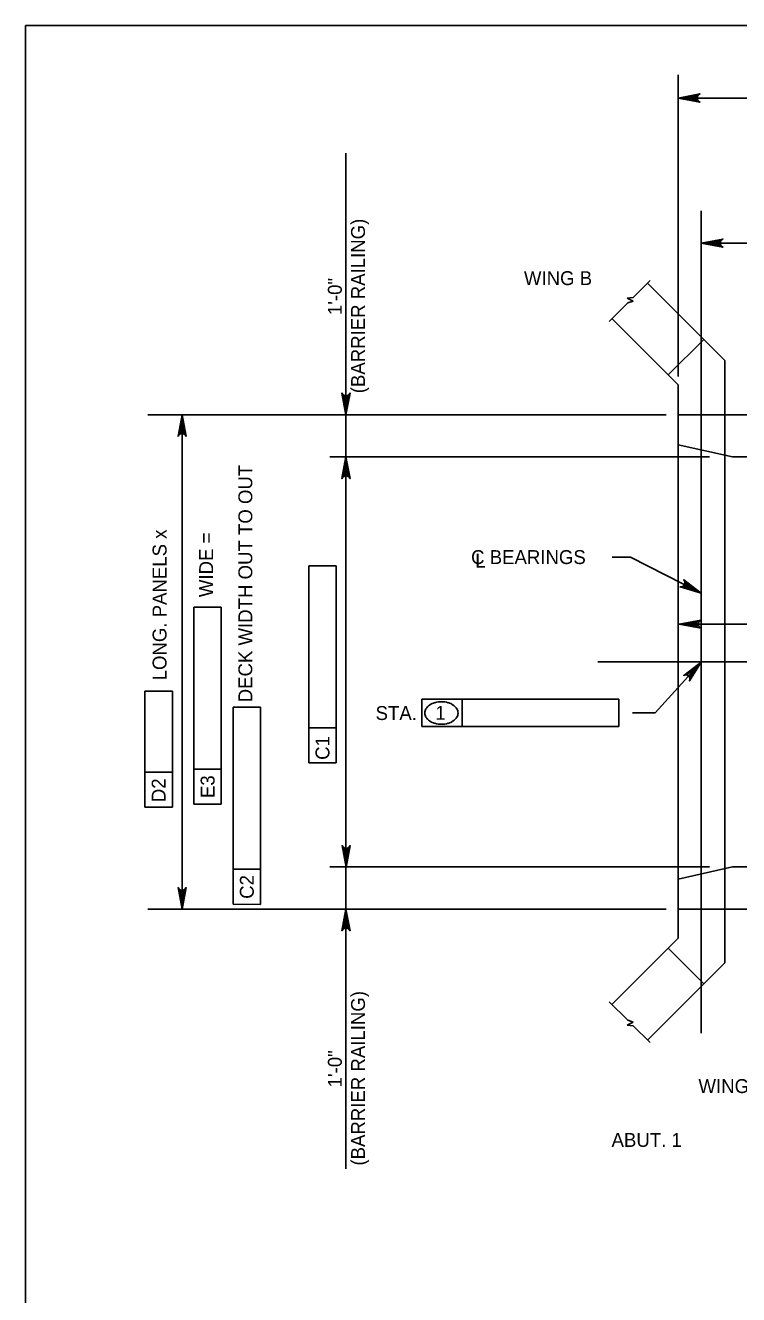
# Model space of a CAD drawing. Extents: x 638268 to 640277, y 295465 to 298435.
# Drawn here: x 639316.5 to 639470.3, y 297552.5 to 297826.5 of the extents above; entities that cross this region are included whole.
import ezdxf

# ---------------------------------------------------------------- set-up
doc = ezdxf.new("R2010")
doc.units = 0
for name, color, linetype in [('2', 7, 'Continuous'), ('3', 7, 'Continuous'), ('4', 7, 'Continuous')]:
    doc.layers.add(name, color=color, linetype=linetype)

msp = doc.modelspace()

# ---------------------------------------------------------------- linework, layer by layer
at = {"layer": '2'}
for p, q in [((639316.46, 297262.46), (639316.46, 297826.46)), ((639316.46, 297826.46), (640102.46, 297826.46)), ((639467.35, 297754.17), (639450.67, 297770.85)), ((639457.3, 297748.85), (639442.98, 297763.17)), ((639455.15, 297751.01), (639462.83, 297758.69)), ((639467.35, 297754.17), (639467.35, 297742.44)), ((639457.3, 297748.85), (639455.15, 297751.01)), ((639457.3, 297629.47), (639457.3, 297748.85)), ((639457.3, 297742.44), (639650.54, 297742.44)), ((639467.35, 297635.72), (639467.35, 297742.44)), ((639457.3, 297735.93), (639468.98, 297733.32)), ((639496.62, 297733.32), (639468.98, 297733.32)), ((639457.3, 297642.23), (639468.98, 297644.84)), ((639496.62, 297644.84), (639468.98, 297644.84)), ((639457.3, 297635.72), (639650.54, 297635.72)), ((639467.35, 297635.72), (639467.35, 297624.16)), ((639457.3, 297629.47), (639442.98, 297615.16)), ((639457.3, 297629.47), (639455.15, 297627.32)), ((639455.15, 297627.32), (639462.83, 297619.63)), ((639467.35, 297624.16), (639450.67, 297607.47))]:
    msp.add_line(p, q, dxfattribs=at)
at = {"layer": '3'}
for p, q in [((639447.57, 297767.75), (639451.21, 297771.4)), ((639442.39, 297762.57), (639446.38, 297766.56)), ((639447.57, 297767.75), (639446.3, 297767.6)), ((639446.3, 297767.6), (639447.6, 297766.95)), ((639447.6, 297766.95), (639446.38, 297766.56)), ((639442.39, 297615.75), (639446.38, 297611.77)), ((639446.3, 297610.73), (639447.6, 297611.38)), ((639447.57, 297610.58), (639446.3, 297610.73)), ((639447.6, 297611.38), (639446.38, 297611.77)), ((639447.57, 297610.58), (639451.21, 297606.93))]:
    msp.add_line(p, q, dxfattribs=at)
at = {"layer": '4'}
for p, q in [((639457.3, 297750.7), (639457.3, 297815.77)), ((639457.3, 297810.78), (639649.71, 297810.78)), ((639385.61, 297798.87), (639385.61, 297579.66)), ((639462.25, 297786.44), (639462.25, 297609)), ((639462.25, 297779.47), (639522.17, 297779.47)), ((639454.66, 297742.44), (639342.85, 297742.44)), ((639350.26, 297635.72), (639350.26, 297742.44)), ((639464.06, 297733.32), (639382.1, 297733.32)), ((639443, 297711.68), (639446.98, 297711.68)), ((639446.98, 297711.68), (639462.25, 297703.92)), ((639377.59, 297667.3), (639377.59, 297709.82)), ((639383.5, 297709.81), (639377.59, 297709.82)), ((639383.5, 297667.29), (639383.5, 297709.81)), ((639352.81, 297658.4), (639352.81, 297700.92)), ((639358.72, 297700.91), (639352.81, 297700.92)), ((639358.72, 297658.39), (639358.72, 297700.91)), ((639457.52, 297697.23), (639650.54, 297697.23)), ((639439.93, 297689.08), (639696.71, 297689.08)), ((639452.28, 297678.1), (639462.25, 297689.03)), ((639342.25, 297657.74), (639342.25, 297682.78)), ((639348.16, 297682.78), (639342.25, 297682.78)), ((639348.16, 297657.73), (639348.16, 297682.78)), ((639361.27, 297636.78), (639361.27, 297679.3)), ((639367.18, 297679.29), (639361.27, 297679.3)), ((639367.18, 297636.77), (639367.18, 297679.29)), ((639401.96, 297681.03), (639444.48, 297681.03)), ((639401.96, 297675.12), (639401.96, 297681.03)), ((639410.71, 297675.12), (639410.71, 297681.03)), ((639444.48, 297681.03), (639444.48, 297675.12)), ((639447.39, 297678.1), (639452.28, 297678.1)), ((639383.5, 297674.85), (639377.59, 297674.86)), ((639444.48, 297675.12), (639401.96, 297675.12)), ((639348.16, 297665.29), (639342.25, 297665.3)), ((639358.72, 297665.95), (639352.81, 297665.96)), ((639377.59, 297667.3), (639383.5, 297667.29)), ((639342.25, 297657.74), (639348.16, 297657.73)), ((639352.81, 297658.4), (639358.72, 297658.39)), ((639367.18, 297644.33), (639361.27, 297644.34)), ((639464.06, 297644.84), (639382.1, 297644.84)), ((639454.66, 297635.72), (639342.85, 297635.72)), ((639361.27, 297636.78), (639367.18, 297636.77))]:
    msp.add_line(p, q, dxfattribs=at)
for points in [[(639457.3, 297810.78), (639461.96, 297811.65), (639461.6, 297811.41), (639461.42, 297811.09), (639461.36, 297810.78), (639461.42, 297810.47), (639461.6, 297810.16), (639461.96, 297809.91), (639457.3, 297810.78), (639461.6, 297810.16), (639461.42, 297810.47), (639457.3, 297810.78), (639461.36, 297810.78), (639461.42, 297811.09), (639457.3, 297810.78), (639461.6, 297811.41)], [(639462.25, 297779.47), (639466.91, 297780.35), (639466.55, 297780.1), (639466.37, 297779.79), (639466.31, 297779.47), (639466.37, 297779.16), (639466.55, 297778.85), (639466.91, 297778.6), (639462.25, 297779.47), (639466.55, 297778.85), (639466.37, 297779.16), (639462.25, 297779.47), (639466.31, 297779.47), (639466.37, 297779.79), (639462.25, 297779.47), (639466.55, 297780.1)], [(639385.61, 297742.44), (639384.73, 297747.1), (639384.98, 297746.75), (639385.29, 297746.56), (639385.61, 297746.51), (639385.92, 297746.56), (639386.23, 297746.75), (639386.48, 297747.1), (639385.61, 297742.44), (639386.23, 297746.75), (639385.92, 297746.56), (639385.61, 297742.44), (639385.61, 297746.51), (639385.29, 297746.56), (639385.61, 297742.44), (639384.98, 297746.75)], [(639350.26, 297742.44), (639351.13, 297737.78), (639350.88, 297738.14), (639350.57, 297738.33), (639350.26, 297738.38), (639349.95, 297738.33), (639349.63, 297738.14), (639349.38, 297737.78), (639350.26, 297742.44), (639349.63, 297738.14), (639349.95, 297738.33), (639350.26, 297742.44), (639350.26, 297738.38), (639350.57, 297738.33), (639350.26, 297742.44), (639350.88, 297738.14)], [(639385.61, 297733.32), (639386.48, 297728.66), (639386.23, 297729.02), (639385.92, 297729.21), (639385.61, 297729.26), (639385.29, 297729.21), (639384.98, 297729.02), (639384.73, 297728.66), (639385.61, 297733.32), (639384.98, 297729.02), (639385.29, 297729.21), (639385.61, 297733.32), (639385.61, 297729.26), (639385.92, 297729.21), (639385.61, 297733.32), (639386.23, 297729.02)], [(639462.25, 297703.92), (639457.7, 297705.26), (639458.13, 297705.31), (639458.44, 297705.51), (639458.63, 297705.76), (639458.72, 297706.07), (639458.7, 297706.43), (639458.49, 297706.81), (639462.25, 297703.92), (639458.7, 297706.43), (639458.72, 297706.07), (639462.25, 297703.92), (639458.63, 297705.76), (639458.44, 297705.51), (639462.25, 297703.92), (639458.13, 297705.31)], [(639457.52, 297697.23), (639462.18, 297698.11), (639461.82, 297697.86), (639461.63, 297697.55), (639461.58, 297697.23), (639461.63, 297696.92), (639461.82, 297696.61), (639462.18, 297696.36), (639457.52, 297697.23), (639461.82, 297696.61), (639461.63, 297696.92), (639457.52, 297697.23), (639461.58, 297697.23), (639461.63, 297697.55), (639457.52, 297697.23), (639461.82, 297697.86)], [(639462.25, 297689.03), (639459.75, 297685), (639459.81, 297685.43), (639459.71, 297685.78), (639459.51, 297686.03), (639459.24, 297686.2), (639458.89, 297686.27), (639458.46, 297686.17), (639462.25, 297689.03), (639458.89, 297686.27), (639459.24, 297686.2), (639462.25, 297689.03), (639459.51, 297686.03), (639459.71, 297685.78), (639462.25, 297689.03), (639459.81, 297685.43)], [(639385.65, 297644.79), (639384.77, 297649.45), (639385.02, 297649.09), (639385.33, 297648.91), (639385.65, 297648.85), (639385.96, 297648.91), (639386.27, 297649.09), (639386.52, 297649.45), (639385.65, 297644.79), (639386.27, 297649.09), (639385.96, 297648.91), (639385.65, 297644.79), (639385.65, 297648.85), (639385.33, 297648.91), (639385.65, 297644.79), (639385.02, 297649.09)], [(639350.26, 297635.72), (639349.38, 297640.38), (639349.63, 297640.02), (639349.95, 297639.83), (639350.26, 297639.78), (639350.57, 297639.83), (639350.88, 297640.02), (639351.13, 297640.38), (639350.26, 297635.72), (639350.88, 297640.02), (639350.57, 297639.83), (639350.26, 297635.72), (639350.26, 297639.78), (639349.95, 297639.83), (639350.26, 297635.72), (639349.63, 297640.02)], [(639385.61, 297635.72), (639386.48, 297631.06), (639386.23, 297631.41), (639385.92, 297631.6), (639385.61, 297631.65), (639385.29, 297631.6), (639384.98, 297631.41), (639384.73, 297631.06), (639385.61, 297635.72), (639384.98, 297631.41), (639385.29, 297631.6), (639385.61, 297635.72), (639385.61, 297631.65), (639385.92, 297631.6), (639385.61, 297635.72), (639386.23, 297631.41)]]:
    msp.add_lwpolyline(points, dxfattribs=at)
for points in [[(639349.78, 297739.61), (639350.73, 297739.61), (639350.26, 297742.44)], [(639349.78, 297638.55), (639350.73, 297638.55), (639350.26, 297635.72)]]:
    msp.add_lwpolyline(points, close=True, dxfattribs=at)
for centre, radius, start, end in [((639404.29, 297678.06), 1.68, 148.5507, 180), ((639405.2, 297677.5), 2.75, 124.109, 148.5507), ((639405.8, 297676.62), 3.82, 105.6708, 124.109), ((639406.2, 297675.22), 5.27, 90, 105.6708), ((639406.2, 297675.22), 5.27, 74.3292, 90), ((639406.59, 297676.62), 3.82, 55.891, 74.3292), ((639407.19, 297677.5), 2.75, 31.4493, 55.891), ((639408.1, 297678.06), 1.68, 0, 31.4493), ((639404.29, 297678.06), 1.68, 180, 211.4493), ((639405.2, 297678.62), 2.75, 211.4493, 235.891), ((639405.8, 297679.51), 3.82, 235.891, 254.3292), ((639406.59, 297679.51), 3.82, 285.6708, 304.109), ((639407.19, 297678.62), 2.75, 304.109, 328.5507), ((639408.1, 297678.06), 1.68, 328.5507, 0), ((639406.2, 297680.91), 5.27, 254.3292, 270), ((639406.2, 297680.91), 5.27, 270, 285.6708)]:
    msp.add_arc(centre, radius, start, end, dxfattribs=at)

# ---------------------------------------------------------------- texts
for s, rotation, p in [('(BARRIER RAILING)', 90, (639389.71, 297747.07)), ('1\'-0"', 90, (639384.71, 297763.96)), ('DECK WIDTH OUT TO OUT', 90, (639365.4, 297680.37)), ('LONG. PANELS x', 90, (639346.9, 297685.11)), ('WIDE =', 90, (639356.94, 297703.07)), ('C1', 89.9382, (639382.04, 297667.95)), ('D2', 89.9382, (639346.7, 297658.82)), ('E3', 89.9382, (639357.26, 297659.71)), ('C2', 89.9382, (639365.72, 297637.96)), ('(BARRIER RAILING)', 90, (639389.71, 297580.4)), ('1\'-0"', 90, (639384.71, 297597.29))]:
    msp.add_text(s, height=3, rotation=rotation, dxfattribs=at).set_placement(p)
for s, p in [('WING B', (639424, 297770.41)), ('C BEARINGS', (639412.6, 297710.21)), ('L', (639413.5, 297709.45)), ('STA.', (639392, 297676.55)), ('1', (639404.9, 297676.61)), ('WING A', (639461.65, 297596.05)), ('ABUT. 1', (639442.9, 297584.43))]:
    msp.add_text(s, height=3, dxfattribs=at).set_placement(p)

doc.saveas('drawing.dxf')
